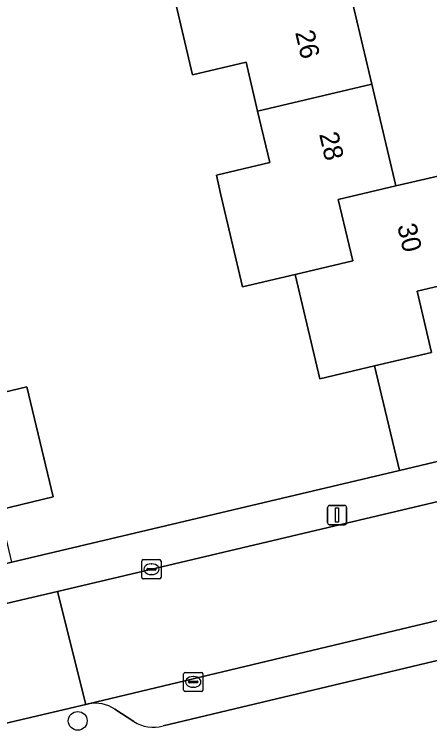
# Model space of a CAD drawing. Extents: x 158031 to 159244, y 380104 to 381214.
# Drawn here: x 159042.99 to 159064.63, y 380508.83 to 380546.19 of the extents above; entities that cross this region are included whole.
import ezdxf

# ---------------------------------------------------------------- set-up
doc = ezdxf.new("R2010")
doc.units = 0
for name, color, linetype in [('IMGEO_Boom', 7, 'Continuous'), ('IMGEO_Erf', 7, 'Continuous'), ('IMGEO_Hek', 7, 'Continuous'), ('IMGEO_Kolk', 7, 'Continuous'), ('IMGEO_Lichtmast', 7, 'Continuous'), ('IMGEO_Pand', 7, 'Continuous'), ('IMGEO_Pand_nummerreeks', 7, 'Continuous'), ('IMGEO_Parkeervlak_open', 7, 'Continuous'), ('IMGEO_Rijbaan_lokaal_open', 7, 'Continuous'), ('IMGEO_Voetpad_open', 7, 'Continuous')]:
    doc.layers.add(name, color=color, linetype=linetype)

msp = doc.modelspace()

# ---------------------------------------------------------------- linework, layer by layer
at = {"layer": 'IMGEO_Boom'}
msp.add_circle((159046.29, 380509.391), 0.489, dxfattribs=at)
at = {"layer": 'IMGEO_Erf'}
for points in [[(159042.854, 380517.661), (159063.054, 380522.425), (159061.757, 380527.88), (159058.905, 380527.208), (159057.623, 380532.644), (159054.887, 380531.999), (159053.739, 380536.866), (159053.516, 380537.813), (159056.299, 380538.469), (159055.668, 380541.145), (159055.065, 380543.699), (159052.276, 380543.041), (159050.929, 380548.752)], [(159060.374, 380547.848), (159061.624, 380542.55), (159062.873, 380537.252), (159065.661, 380537.909), (159066.943, 380532.472), (159069.884, 380533.166), (159071.23, 380527.715), (159072.418, 380528.008), (159072.501, 380527.672), (159075.268, 380528.308), (159073.599, 380535.253), (159070.875, 380534.604), (159069.867, 380538.835), (159072.591, 380539.484), (159072.312, 380540.694), (159069.587, 380540.049), (159068.607, 380544.19), (159067.627, 380548.331)], [(159040.862, 380526.134), (159043.64, 380526.789), (159045.011, 380521.059), (159042.202, 380520.387)]]:
    msp.add_lwpolyline(points, dxfattribs=at)
at = {"layer": 'IMGEO_Hek'}
msp.add_lwpolyline([(159042.854, 380517.661), (159063.054, 380522.425)], dxfattribs=at)
at = {"layer": 'IMGEO_Kolk'}
for p, q in [((159049.708, 380517.791), (159050.56, 380517.791)), ((159049.633, 380516.865), (159049.633, 380517.717)), ((159050.121, 380517.571), (159050.146, 380517.571)), ((159050.634, 380517.717), (159050.634, 380516.865)), ((159049.892, 380517.285), (159049.892, 380517.297)), ((159050.33, 380517.248), (159049.932, 380517.248)), ((159049.935, 380517.334), (159050.333, 380517.334)), ((159050.376, 380517.297), (159050.376, 380517.285)), ((159050.56, 380516.791), (159049.708, 380516.791)), ((159050.144, 380517.011), (159050.119, 380517.011)), ((159051.812, 380510.992), (159051.812, 380511.844)), ((159051.887, 380511.918), (159052.739, 380511.918)), ((159052.813, 380511.844), (159052.813, 380510.992)), ((159052.114, 380511.461), (159052.512, 380511.461)), ((159052.3, 380511.698), (159052.325, 380511.698)), ((159052.071, 380511.412), (159052.071, 380511.424)), ((159052.509, 380511.375), (159052.111, 380511.375)), ((159052.323, 380511.138), (159052.298, 380511.138)), ((159052.555, 380511.424), (159052.555, 380511.412)), ((159052.739, 380510.918), (159051.887, 380510.918))]:
    msp.add_line(p, q, dxfattribs=at)
for points in [[(159049.708, 380517.791), (159050.56, 380517.791)], [(159049.633, 380516.865), (159049.633, 380517.717)], [(159050.634, 380517.717), (159050.634, 380516.865)], [(159050.56, 380516.791), (159049.708, 380516.791)], [(159051.812, 380510.992), (159051.812, 380511.844)], [(159051.887, 380511.918), (159052.739, 380511.918)], [(159052.813, 380511.844), (159052.813, 380510.992)], [(159052.739, 380510.918), (159051.887, 380510.918)]]:
    msp.add_lwpolyline(points, dxfattribs=at)
for centre, radius, start, end in [((159049.71, 380517.715), 0.0765, 91.552, 178.448), ((159049.71, 380517.715), 0.0765, 91.552, 178.448), ((159050.558, 380517.715), 0.0765, 1.552, 88.448), ((159050.558, 380517.715), 0.0765, 1.552, 88.448), ((159049.932, 380517.294), 0.0403, 85.8775, 175.7526), ((159049.929, 380517.284), 0.0366, 178.938, 274.7102), ((159050.333, 380517.291), 0.043, 264.8664, 352.4533), ((159050.337, 380517.296), 0.0386, 1.7309, 96.639), ((159049.71, 380516.867), 0.0765, 181.552, 268.448), ((159049.71, 380516.867), 0.0765, 181.552, 268.448), ((159050.558, 380516.867), 0.0765, 271.552, 358.448), ((159050.558, 380516.867), 0.0765, 271.552, 358.448), ((159051.889, 380511.842), 0.0765, 91.552, 178.448), ((159051.889, 380511.842), 0.0765, 91.552, 178.448), ((159052.737, 380511.842), 0.0765, 1.552, 88.448), ((159052.737, 380511.842), 0.0765, 1.552, 88.448), ((159052.111, 380511.421), 0.0403, 85.8775, 175.7526), ((159052.516, 380511.423), 0.0386, 1.7309, 96.639), ((159052.108, 380511.411), 0.0366, 178.938, 274.7102), ((159052.512, 380511.418), 0.043, 264.8664, 352.4533), ((159051.889, 380510.994), 0.0765, 181.552, 268.448), ((159051.889, 380510.994), 0.0765, 181.552, 268.448), ((159052.737, 380510.994), 0.0765, 271.552, 358.448), ((159052.737, 380510.994), 0.0765, 271.552, 358.448)]:
    msp.add_arc(centre, radius, start, end, dxfattribs=at)
for centre, major_axis, ratio, start_param, end_param in [((159050.12, 380517.291), (-0.387, 0.002), 0.722429, 4.712389, 7.853982), ((159050.145, 380517.291), (-0.39, 0.002), 0.717154, 1.570796, 4.712389), ((159052.299, 380511.418), (-0.387, 0.002), 0.722429, 4.712389, 7.853982), ((159052.324, 380511.418), (-0.39, 0.002), 0.717154, 1.570796, 4.712389)]:
    msp.add_ellipse(centre, major_axis=major_axis, ratio=ratio, start_param=start_param, end_param=end_param, dxfattribs=at)
at = {"layer": 'IMGEO_Lichtmast'}
for p, q in [((159059.313, 380519.709), (159059.313, 380520.509)), ((159059.313, 380520.509), (159059.313, 380519.709)), ((159059.413, 380520.609), (159060.203, 380520.609)), ((159060.203, 380520.609), (159059.413, 380520.609)), ((159060.303, 380520.509), (159060.303, 380519.709)), ((159060.303, 380519.709), (159060.303, 380520.509)), ((159060.203, 380519.609), (159059.413, 380519.609)), ((159059.413, 380519.609), (159060.203, 380519.609))]:
    msp.add_line(p, q, dxfattribs=at)
msp.add_lwpolyline([(159059.733, 380520.484), (159059.883, 380520.484), (159059.883, 380519.734), (159059.733, 380519.734), (159059.733, 380520.484)], dxfattribs=at)
for centre, start, end in [((159059.413, 380520.509), 90, 180), ((159059.413, 380520.509), 90, 180), ((159060.203, 380520.509), 0, 90), ((159060.203, 380520.509), 360, 90), ((159059.413, 380519.709), 180, 270), ((159059.413, 380519.709), 180, 270), ((159060.203, 380519.709), 270, 0), ((159060.203, 380519.709), 270, 0)]:
    msp.add_arc(centre, 0.1, start, end, dxfattribs=at)
at = {"layer": 'IMGEO_Pand'}
for points in [[(159053.736, 380549.414), (159050.929, 380548.752), (159052.276, 380543.041), (159055.065, 380543.699), (159055.668, 380541.145), (159061.624, 380542.55), (159060.374, 380547.848), (159057.405, 380547.147), (159056.705, 380550.114)], [(159057.623, 380532.644), (159060.624, 380533.352), (159059.872, 380536.545), (159062.873, 380537.252), (159061.624, 380542.55), (159055.668, 380541.145), (159056.299, 380538.469), (159053.516, 380537.813), (159053.739, 380536.866), (159054.887, 380531.999)], [(159057.623, 380532.644), (159058.905, 380527.208), (159061.757, 380527.88), (159064.732, 380528.582), (159063.979, 380531.773), (159066.943, 380532.472), (159065.661, 380537.909), (159062.873, 380537.252), (159059.872, 380536.545), (159060.624, 380533.352)], [(159066.943, 380532.472), (159063.979, 380531.773), (159064.732, 380528.582), (159061.757, 380527.88), (159063.054, 380522.425), (159073.201, 380524.837), (159072.501, 380527.672), (159072.418, 380528.008), (159071.23, 380527.715), (159069.884, 380533.166)], [(159040.862, 380526.134), (159037.883, 380525.431), (159038.601, 380522.385), (159035.452, 380521.661), (159036.703, 380516.435), (159036.759, 380516.202), (159042.854, 380517.661), (159042.202, 380520.387), (159045.011, 380521.059), (159043.64, 380526.789)]]:
    msp.add_lwpolyline(points, close=True, dxfattribs=at)
at = {"layer": 'IMGEO_Parkeervlak_open'}
for points in [[(159074.425, 380516.864), (159046.844, 380510.276)], [(159050.738, 380509.133), (159074.806, 380514.855)], [(159048.233, 380510), (159049.212, 380509.361)]]:
    msp.add_lwpolyline(points, dxfattribs=at)
for centre, radius, start, end in [((159047.207, 380508.472), 1.84, 56.1294, 101.3936), ((159050.226, 380510.928), 1.867, 237.0902, 285.9144)]:
    msp.add_arc(centre, radius, start, end, dxfattribs=at)
at = {"layer": 'IMGEO_Rijbaan_lokaal_open'}
msp.add_lwpolyline([(159072.49, 380522.569), (159045.242, 380516.137), (159046.72, 380510.246), (159046.844, 380510.276), (159074.425, 380516.864)], dxfattribs=at)
msp.add_lwpolyline([(159040.386, 380514.995), (159041.877, 380509.115), (159046.72, 380510.246), (159045.242, 380516.137)], close=True, dxfattribs=at)
at = {"layer": 'IMGEO_Voetpad_open'}
for points in [[(159076.814, 380525.826), (159073.201, 380524.837), (159063.054, 380522.425), (159042.854, 380517.661), (159036.759, 380516.202), (159029.864, 380514.624), (159027.117, 380513.976), (159026.8, 380515.342), (159023.58, 380514.595), (159014.029, 380512.359), (159013.739, 380512.334), (159007.48, 380510.787), (158997.762, 380508.476), (158997.377, 380510.14), (158992.677, 380509.054), (158989.927, 380508.344), (158990.651, 380505.301), (158980.518, 380502.896), (158973.521, 380501.247), (158960.344, 380498.141), (158954.257, 380496.703), (158950.076, 380495.761), (158947.325, 380495.099), (158944.216, 380493.97)], [(159040.386, 380514.995), (159045.242, 380516.137), (159072.49, 380522.569)], [(159074.806, 380514.855), (159050.738, 380509.133)], [(159046.844, 380510.276), (159046.72, 380510.246), (159041.877, 380509.115), (159041.279, 380508.969), (159032.615, 380506.938), (158980.111, 380494.53), (158975.364, 380493.421), (158967.769, 380491.632)], [(159049.212, 380509.361), (159048.233, 380510)]]:
    msp.add_lwpolyline(points, dxfattribs=at)
for centre, radius, start, end in [((159047.207, 380508.472), 1.84, 56.1294, 101.3936), ((159050.226, 380510.928), 1.867, 237.0902, 285.9144)]:
    msp.add_arc(centre, radius, start, end, dxfattribs=at)

# ---------------------------------------------------------------- texts
at = {"layer": 'IMGEO_Pand_nummerreeks'}
for s, rotation, p in [('26', 283.2704, (159057.617, 380545.25)), ('28', 283.2704, (159058.868, 380539.95)), ('30', 283.2698, (159062.936, 380535.179))]:
    msp.add_text(s, height=1, rotation=rotation, dxfattribs=at).set_placement(p)

doc.saveas('drawing.dxf')
